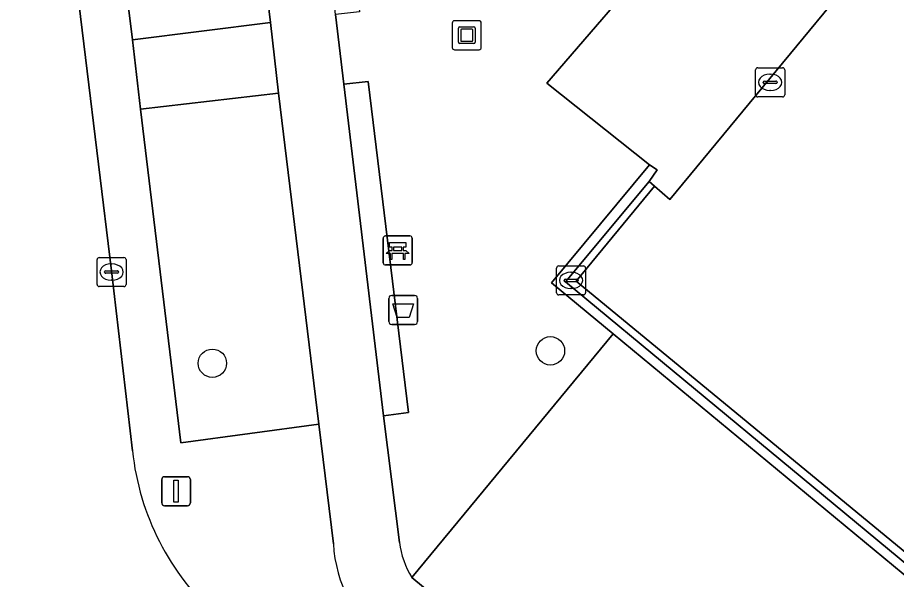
# Model space of a CAD drawing. Extents: x 162073 to 163043, y 381818 to 382561.
# Drawn here: x 162369.75 to 162400.04, y 382224.65 to 382244.01 of the extents above; entities that cross this region are included whole.
import ezdxf

# ---------------------------------------------------------------- set-up
doc = ezdxf.new("R2010")
doc.units = 0
for name, color, linetype in [('IMGEO_Afvalbak', 7, 'Continuous'), ('IMGEO_Bank', 7, 'Continuous'), ('IMGEO_Boom', 7, 'Continuous'), ('IMGEO_Groenvoorziening', 7, 'Continuous'), ('IMGEO_Haag', 7, 'Continuous'), ('IMGEO_Kolk', 7, 'Continuous'), ('IMGEO_Kunstobject', 7, 'Continuous'), ('IMGEO_Lichtmast', 7, 'Continuous'), ('IMGEO_Muur', 7, 'Continuous'), ('IMGEO_Rijbaan_lokaal_open', 7, 'Continuous'), ('IMGEO_Terreindeel_halfverhard', 7, 'Continuous'), ('IMGEO_Voetpad_gesloten', 7, 'Continuous'), ('IMGEO_Voetpad_open', 7, 'Continuous')]:
    doc.layers.add(name, color=color, linetype=linetype)

msp = doc.modelspace()

# ---------------------------------------------------------------- linework, layer by layer
at = {"layer": 'IMGEO_Afvalbak'}
for p, q in [((162382.641, 382234.434), (162383.431, 382234.434)), ((162383.431, 382234.434), (162382.641, 382234.434)), ((162382.541, 382233.534), (162382.541, 382234.334)), ((162382.541, 382234.334), (162382.541, 382233.534)), ((162383.531, 382234.334), (162383.531, 382233.534)), ((162383.531, 382233.534), (162383.531, 382234.334)), ((162383.431, 382233.434), (162382.641, 382233.434)), ((162382.641, 382233.434), (162383.431, 382233.434))]:
    msp.add_line(p, q, dxfattribs=at)
msp.add_lwpolyline([(162382.684, 382234.148), (162383.388, 382234.148), (162383.239, 382233.678), (162382.833, 382233.678), (162382.684, 382234.148)], dxfattribs=at)
for centre, start, end in [((162382.641, 382234.334), 90, 180), ((162382.641, 382234.334), 90, 180), ((162383.431, 382234.334), 0, 90), ((162383.431, 382234.334), 360, 90), ((162382.641, 382233.534), 180, 270), ((162382.641, 382233.534), 180, 270), ((162383.431, 382233.534), 270, 0), ((162383.431, 382233.534), 270, 0)]:
    msp.add_arc(centre, 0.1, start, end, dxfattribs=at)
at = {"layer": 'IMGEO_Bank'}
for p, q in [((162382.423, 382236.484), (162383.264, 382236.484)), ((162383.264, 382236.484), (162382.423, 382236.484)), ((162382.348, 382235.559), (162382.348, 382236.4)), ((162382.348, 382236.4), (162382.348, 382235.559)), ((162383.348, 382236.409), (162383.348, 382235.568)), ((162383.348, 382235.568), (162383.348, 382236.409)), ((162383.045, 382235.882), (162382.652, 382235.882)), ((162382.657, 382235.99), (162382.657, 382236.096)), ((162382.701, 382236.096), (162382.701, 382235.99)), ((162382.989, 382236.102), (162382.707, 382236.102)), ((162382.707, 382235.984), (162382.989, 382235.984)), ((162382.995, 382235.99), (162382.995, 382236.096)), ((162383.039, 382236.096), (162383.039, 382235.99)), ((162383.273, 382235.484), (162382.432, 382235.484)), ((162382.432, 382235.484), (162383.273, 382235.484))]:
    msp.add_line(p, q, dxfattribs=at)
for points in [[(162382.651, 382236.102), (162382.565, 382236.102), (162382.565, 382236.263), (162383.128, 382236.263), (162383.128, 382236.102), (162383.045, 382236.102)], [(162382.595, 382235.882), (162382.453, 382235.882), (162382.565, 382235.984), (162382.651, 382235.984)], [(162382.645, 382235.875), (162382.645, 382235.668), (162382.602, 382235.668), (162382.602, 382235.875)], [(162383.045, 382235.984), (162383.128, 382235.984), (162383.24, 382235.882), (162383.101, 382235.882)], [(162383.095, 382235.875), (162383.095, 382235.668), (162383.051, 382235.668), (162383.051, 382235.875)]]:
    msp.add_lwpolyline(points, dxfattribs=at)
for centre, radius, start, end in [((162382.426, 382236.406), 0.0779, 92.4484, 184.2845), ((162382.426, 382236.406), 0.0779, 92.4484, 184.2845), ((162383.27, 382236.406), 0.0779, 2.4484, 94.2845), ((162383.27, 382236.406), 0.0779, 2.4484, 94.2845), ((162382.595, 382235.875), 0.00671, 2.8957, 87.1043), ((162382.652, 382235.875), 0.00671, 92.8957, 177.1043), ((162382.65, 382236.095), 0.00671, 2.8957, 87.1043), ((162382.65, 382235.991), 0.00671, 272.8957, 357.1043), ((162382.707, 382236.095), 0.00671, 92.8957, 177.1043), ((162382.707, 382235.991), 0.00671, 182.8957, 267.1043), ((162382.989, 382236.095), 0.00671, 2.8957, 87.1043), ((162382.989, 382235.991), 0.00671, 272.8957, 357.1043), ((162383.046, 382236.095), 0.00671, 92.8957, 177.1043), ((162383.046, 382235.991), 0.00671, 182.8957, 267.1043), ((162383.044, 382235.875), 0.00671, 2.8957, 87.1043), ((162383.101, 382235.875), 0.00671, 92.8957, 177.1043), ((162383.27, 382235.562), 0.0779, 272.4484, 4.2845), ((162383.27, 382235.562), 0.0779, 272.4484, 4.2845), ((162382.426, 382235.562), 0.0779, 182.4484, 274.2845), ((162382.426, 382235.562), 0.0779, 182.4484, 274.2845)]:
    msp.add_arc(centre, radius, start, end, dxfattribs=at)
at = {"layer": 'IMGEO_Boom'}
for centre in [(162388.112, 382232.525), (162376.461, 382232.098)]:
    msp.add_circle(centre, 0.489, dxfattribs=at)
at = {"layer": 'IMGEO_Groenvoorziening'}
for points in [[(162378.464, 382243.84), (162377.723, 382250), (162377.045, 382255.637), (162372.251, 382255.081), (162372.875, 382250), (162373.705, 382243.242)], [(162382.363, 382230.285), (162383.217, 382230.397), (162381.835, 382241.81), (162380.994, 382241.711)], [(162380.132, 382230.003), (162378.745, 382241.404), (162373.984, 382240.857), (162375.37, 382229.354)]]:
    msp.add_lwpolyline(points, close=True, dxfattribs=at)
msp.add_lwpolyline([(162399.925, 382214.283), (162405.299, 382220.769), (162400.932, 382224.293), (162390.268, 382233.111), (162383.332, 382224.712), (162395.955, 382214.253)], dxfattribs=at)
at = {"layer": 'IMGEO_Haag'}
msp.add_lwpolyline([(162382.363, 382230.285), (162383.217, 382230.397), (162381.835, 382241.81), (162380.994, 382241.711)], close=True, dxfattribs=at)
at = {"layer": 'IMGEO_Kolk'}
for p, q in [((162395.258, 382242.278), (162396.11, 382242.278)), ((162395.183, 382241.352), (162395.183, 382242.204)), ((162395.671, 382242.058), (162395.696, 382242.058)), ((162396.184, 382242.204), (162396.184, 382241.352)), ((162395.442, 382241.772), (162395.442, 382241.784)), ((162395.88, 382241.735), (162395.482, 382241.735)), ((162395.485, 382241.821), (162395.883, 382241.821)), ((162395.926, 382241.784), (162395.926, 382241.772)), ((162395.694, 382241.498), (162395.669, 382241.498)), ((162396.11, 382241.278), (162395.258, 382241.278)), ((162372.487, 382234.816), (162372.487, 382235.668)), ((162372.562, 382235.742), (162373.414, 382235.742)), ((162373.488, 382235.668), (162373.488, 382234.816)), ((162372.789, 382235.285), (162373.187, 382235.285)), ((162372.975, 382235.522), (162373, 382235.522)), ((162388.322, 382234.526), (162388.322, 382235.378)), ((162388.397, 382235.452), (162389.249, 382235.452)), ((162389.323, 382235.378), (162389.323, 382234.526)), ((162372.746, 382235.236), (162372.746, 382235.248)), ((162373.184, 382235.199), (162372.786, 382235.199)), ((162372.998, 382234.962), (162372.973, 382234.962)), ((162373.23, 382235.248), (162373.23, 382235.236)), ((162388.581, 382234.946), (162388.581, 382234.958)), ((162388.624, 382234.995), (162389.022, 382234.995)), ((162388.81, 382235.232), (162388.835, 382235.232)), ((162389.065, 382234.958), (162389.065, 382234.946)), ((162373.414, 382234.742), (162372.562, 382234.742)), ((162389.019, 382234.909), (162388.621, 382234.909)), ((162388.833, 382234.672), (162388.808, 382234.672)), ((162389.249, 382234.452), (162388.397, 382234.452))]:
    msp.add_line(p, q, dxfattribs=at)
for points in [[(162395.258, 382242.278), (162396.11, 382242.278)], [(162395.183, 382241.352), (162395.183, 382242.204)], [(162396.184, 382242.204), (162396.184, 382241.352)], [(162396.11, 382241.278), (162395.258, 382241.278)], [(162372.487, 382234.816), (162372.487, 382235.668)], [(162372.562, 382235.742), (162373.414, 382235.742)], [(162373.488, 382235.668), (162373.488, 382234.816)], [(162388.322, 382234.526), (162388.322, 382235.378)], [(162388.397, 382235.452), (162389.249, 382235.452)], [(162389.323, 382235.378), (162389.323, 382234.526)], [(162373.414, 382234.742), (162372.562, 382234.742)], [(162389.249, 382234.452), (162388.397, 382234.452)]]:
    msp.add_lwpolyline(points, dxfattribs=at)
for centre, radius, start, end in [((162395.26, 382242.202), 0.0765, 91.552, 178.448), ((162395.26, 382242.202), 0.0765, 91.552, 178.448), ((162396.108, 382242.202), 0.0765, 1.552, 88.448), ((162396.108, 382242.202), 0.0765, 1.552, 88.448), ((162395.482, 382241.781), 0.0403, 85.8775, 175.7526), ((162395.479, 382241.771), 0.0366, 178.938, 274.7102), ((162395.883, 382241.778), 0.043, 264.8664, 352.4533), ((162395.887, 382241.783), 0.0386, 1.7309, 96.639), ((162395.26, 382241.354), 0.0765, 181.552, 268.448), ((162395.26, 382241.354), 0.0765, 181.552, 268.448), ((162396.108, 382241.354), 0.0765, 271.552, 358.448), ((162396.108, 382241.354), 0.0765, 271.552, 358.448), ((162372.564, 382235.666), 0.0765, 91.552, 178.448), ((162372.564, 382235.666), 0.0765, 91.552, 178.448), ((162373.412, 382235.666), 0.0765, 1.552, 88.448), ((162373.412, 382235.666), 0.0765, 1.552, 88.448), ((162372.786, 382235.245), 0.0403, 85.8775, 175.7526), ((162373.191, 382235.247), 0.0386, 1.7309, 96.639), ((162388.399, 382235.376), 0.0765, 91.552, 178.448), ((162388.399, 382235.376), 0.0765, 91.552, 178.448), ((162389.247, 382235.376), 0.0765, 1.552, 88.448), ((162389.247, 382235.376), 0.0765, 1.552, 88.448), ((162372.783, 382235.235), 0.0366, 178.938, 274.7102), ((162373.187, 382235.242), 0.043, 264.8664, 352.4533), ((162388.621, 382234.955), 0.0403, 85.8775, 175.7526), ((162389.026, 382234.957), 0.0386, 1.7309, 96.639), ((162372.564, 382234.818), 0.0765, 181.552, 268.448), ((162372.564, 382234.818), 0.0765, 181.552, 268.448), ((162373.412, 382234.818), 0.0765, 271.552, 358.448), ((162373.412, 382234.818), 0.0765, 271.552, 358.448), ((162388.618, 382234.945), 0.0366, 178.938, 274.7102), ((162389.022, 382234.952), 0.043, 264.8664, 352.4533), ((162388.399, 382234.528), 0.0765, 181.552, 268.448), ((162388.399, 382234.528), 0.0765, 181.552, 268.448), ((162389.247, 382234.528), 0.0765, 271.552, 358.448), ((162389.247, 382234.528), 0.0765, 271.552, 358.448)]:
    msp.add_arc(centre, radius, start, end, dxfattribs=at)
for centre, major_axis, ratio, start_param, end_param in [((162395.67, 382241.778), (-0.387, 0.002), 0.722429, 4.712389, 7.853982), ((162395.695, 382241.778), (-0.39, 0.002), 0.717154, 1.570796, 4.712389), ((162372.974, 382235.242), (-0.387, 0.002), 0.722429, 4.712389, 7.853982), ((162372.999, 382235.242), (-0.39, 0.002), 0.717154, 1.570796, 4.712389), ((162388.809, 382234.952), (-0.387, 0.002), 0.722429, 4.712389, 7.853982), ((162388.834, 382234.952), (-0.39, 0.002), 0.717154, 1.570796, 4.712389)]:
    msp.add_ellipse(centre, major_axis=major_axis, ratio=ratio, start_param=start_param, end_param=end_param, dxfattribs=at)
at = {"layer": 'IMGEO_Kunstobject'}
for p, q in [((162384.727, 382243.817), (162384.727, 382242.976)), ((162384.727, 382243.817), (162384.727, 382242.976)), ((162385.643, 382243.901), (162384.802, 382243.901)), ((162385.643, 382243.901), (162384.802, 382243.901)), ((162385.727, 382242.985), (162385.727, 382243.826)), ((162385.727, 382242.985), (162385.727, 382243.826)), ((162384.941, 382243.165), (162384.941, 382243.639)), ((162384.991, 382243.689), (162385.465, 382243.689)), ((162385.021, 382243.589), (162385.021, 382243.215)), ((162385.415, 382243.609), (162385.041, 382243.609)), ((162385.435, 382243.215), (162385.435, 382243.589)), ((162385.515, 382243.639), (162385.515, 382243.165)), ((162385.041, 382243.195), (162385.415, 382243.195)), ((162384.811, 382242.901), (162385.652, 382242.901)), ((162384.811, 382242.901), (162385.652, 382242.901)), ((162385.465, 382243.115), (162384.991, 382243.115))]:
    msp.add_line(p, q, dxfattribs=at)
for centre, radius, start, end in [((162384.805, 382243.823), 0.0779, 92.4484, 184.2845), ((162384.805, 382243.823), 0.0779, 92.4484, 184.2845), ((162385.649, 382243.823), 0.0779, 2.4484, 94.2845), ((162385.649, 382243.823), 0.0779, 2.4484, 94.2845), ((162384.991, 382243.639), 0.05, 90, 180), ((162385.041, 382243.589), 0.02, 90, 180), ((162385.415, 382243.589), 0.02, 360, 90), ((162385.465, 382243.639), 0.05, 360, 90), ((162384.991, 382243.165), 0.05, 180, 270), ((162385.041, 382243.215), 0.02, 180, 270), ((162385.415, 382243.215), 0.02, 270, 0), ((162385.465, 382243.165), 0.05, 270, 0), ((162384.805, 382242.979), 0.0779, 182.4484, 274.2845), ((162384.805, 382242.979), 0.0779, 182.4484, 274.2845), ((162385.649, 382242.979), 0.0779, 272.4484, 4.2845), ((162385.649, 382242.979), 0.0779, 272.4484, 4.2845)]:
    msp.add_arc(centre, radius, start, end, dxfattribs=at)
at = {"layer": 'IMGEO_Lichtmast'}
for p, q in [((162374.714, 382227.289), (162374.714, 382228.089)), ((162374.714, 382228.089), (162374.714, 382227.289)), ((162374.814, 382228.189), (162375.604, 382228.189)), ((162375.604, 382228.189), (162374.814, 382228.189)), ((162375.704, 382228.089), (162375.704, 382227.289)), ((162375.704, 382227.289), (162375.704, 382228.089)), ((162375.604, 382227.189), (162374.814, 382227.189)), ((162374.814, 382227.189), (162375.604, 382227.189))]:
    msp.add_line(p, q, dxfattribs=at)
msp.add_lwpolyline([(162375.134, 382228.064), (162375.284, 382228.064), (162375.284, 382227.314), (162375.134, 382227.314), (162375.134, 382228.064)], dxfattribs=at)
for centre, start, end in [((162374.814, 382228.089), 90, 180), ((162374.814, 382228.089), 90, 180), ((162375.604, 382228.089), 0, 90), ((162375.604, 382228.089), 360, 90), ((162374.814, 382227.289), 180, 270), ((162374.814, 382227.289), 180, 270), ((162375.604, 382227.289), 270, 0), ((162375.604, 382227.289), 270, 0)]:
    msp.add_arc(centre, 0.1, start, end, dxfattribs=at)
at = {"layer": 'IMGEO_Muur'}
msp.add_lwpolyline([(162391.509, 382238.364), (162391.795, 382238.76), (162391.524, 382238.94), (162388.147, 382234.864), (162390.268, 382233.111), (162400.932, 382224.293), (162409.569, 382234.741), (162409.39, 382234.885), (162409.288, 382234.967), (162400.869, 382224.777), (162388.626, 382234.9)], close=True, dxfattribs=at)
at = {"layer": 'IMGEO_Rijbaan_lokaal_open'}
msp.add_lwpolyline([(162373.706, 382229.076), (162372.983, 382235.278), (162371.192, 382250), (162370.623, 382254.672), (162369.691, 382262.527)], dxfattribs=at)
msp.add_lwpolyline([(162391.509, 382238.364), (162388.626, 382234.9), (162400.869, 382224.777), (162409.288, 382234.967), (162409.097, 382235.124), (162400.85, 382225.158), (162389, 382234.925), (162391.696, 382238.202)], close=True, dxfattribs=at)
msp.add_arc((162382.643, 382230.041), 8.989, 186.1639, 227.9806, dxfattribs=at)
at = {"layer": 'IMGEO_Terreindeel_halfverhard'}
msp.add_lwpolyline([(162410.66, 382237.039), (162418.881, 382247.006), (162415.258, 382250), (162407.062, 382256.772), (162404.384, 382253.54), (162404.906, 382253.105), (162402.342, 382250), (162392.223, 382237.744), (162391.696, 382238.202), (162389, 382234.925), (162400.85, 382225.158), (162409.097, 382235.124), (162409.288, 382234.967), (162409.39, 382234.885), (162410.874, 382236.862)], close=True, dxfattribs=at)
at = {"layer": 'IMGEO_Voetpad_gesloten'}
for points in [[(162377.045, 382255.637), (162377.723, 382250), (162378.464, 382243.84), (162378.745, 382241.404), (162380.132, 382230.003), (162380.63, 382225.876)], [(162382.909, 382225.925), (162382.363, 382230.285), (162380.994, 382241.711), (162380.706, 382244.118), (162380.047, 382250), (162379.418, 382255.618)], [(162395.955, 382214.253), (162383.332, 382224.712)]]:
    msp.add_lwpolyline(points, dxfattribs=at)
for centre, radius, start, end in [((162385.35, 382226.139), 4.727, 183.1883, 231.9762), ((162385.9, 382226.288), 3.013, 186.9169, 211.5327)]:
    msp.add_arc(centre, radius, start, end, dxfattribs=at)
at = {"layer": 'IMGEO_Voetpad_open'}
for points in [[(162415.23, 382268.753), (162412.834, 382268.446), (162401.745, 382255.073), (162400.215, 382256.364), (162394.966, 382250), (162392.001, 382246.405), (162387.99, 382241.747), (162391.524, 382238.94), (162391.795, 382238.76), (162391.509, 382238.364), (162391.696, 382238.202), (162392.223, 382237.744), (162402.342, 382250), (162404.906, 382253.105), (162404.384, 382253.54), (162404.174, 382253.715), (162403.835, 382253.332), (162403.562, 382253.531), (162406.978, 382257.631), (162409.118, 382255.863), (162418.3, 382266.956), (162426.057, 382260.484), (162427.02, 382261.651), (162420.801, 382266.86)], [(162378.585, 382263.179), (162369.691, 382262.527), (162370.623, 382254.672), (162371.192, 382250), (162372.983, 382235.278), (162373.706, 382229.076)], [(162384.842, 382250), (162384.872, 382252.302), (162380.491, 382255.921), (162380.149, 382255.873), (162380.845, 382250), (162381.532, 382244.21), (162380.706, 382244.118), (162380.994, 382241.711), (162381.835, 382241.81), (162383.217, 382230.397), (162382.363, 382230.285), (162382.909, 382225.925)], [(162380.63, 382225.876), (162380.132, 382230.003), (162375.37, 382229.354), (162373.984, 382240.857), (162373.705, 382243.242), (162372.875, 382250), (162372.251, 382255.081), (162377.045, 382255.637)], [(162383.332, 382224.712), (162390.268, 382233.111), (162388.147, 382234.864), (162391.524, 382238.94), (162387.99, 382241.747), (162392.001, 382246.405), (162387.625, 382250), (162385.606, 382251.659), (162385.615, 382250)]]:
    msp.add_lwpolyline(points, dxfattribs=at)
msp.add_lwpolyline([(162378.464, 382243.84), (162373.705, 382243.242), (162373.984, 382240.857), (162378.745, 382241.404)], close=True, dxfattribs=at)
for centre, radius, start, end in [((162382.643, 382230.041), 8.989, 186.1639, 227.9806), ((162385.35, 382226.139), 4.727, 183.1883, 231.9762), ((162385.9, 382226.288), 3.013, 186.9169, 211.5327)]:
    msp.add_arc(centre, radius, start, end, dxfattribs=at)

doc.saveas('drawing.dxf')
